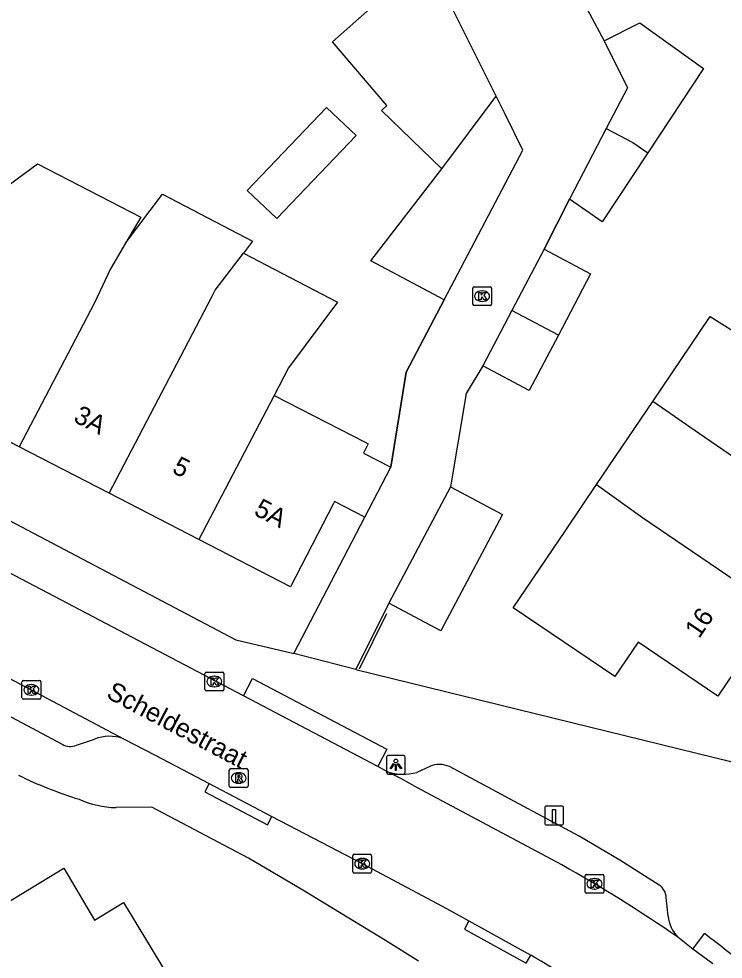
# Model space of a CAD drawing. Extents: x 157321 to 158827, y 386650 to 388532.
# Drawn here: x 157616 to 157653.5, y 387550 to 387600.2 of the extents above; entities that cross this region are included whole.
import ezdxf

# ---------------------------------------------------------------- set-up
doc = ezdxf.new("R2010")
doc.units = 0
for name, color, linetype in [('IMGEO_Kolk', 7, 'Continuous'), ('IMGEO_Laadpaal', 7, 'Continuous'), ('IMGEO_Lichtpunt', 7, 'Continuous'), ('IMGEO_Muur', 7, 'Continuous'), ('IMGEO_Openbare_ruimte_label', 7, 'Continuous'), ('IMGEO_Pand', 7, 'Continuous'), ('IMGEO_Pand_nummerreeks', 7, 'Continuous'), ('IMGEO_Rijbaan_lokaal_open', 7, 'Continuous'), ('IMGEO_Rioolput', 7, 'Continuous'), ('IMGEO_Voetpad_open', 7, 'Continuous')]:
    doc.layers.add(name, color=color, linetype=linetype)

msp = doc.modelspace()

# ---------------------------------------------------------------- linework, layer by layer
at = {"layer": 'IMGEO_Kolk'}
for p, q in [((157640.168, 387584.954), (157640.168, 387585.806)), ((157640.243, 387585.88), (157641.095, 387585.88)), ((157640.656, 387585.66), (157640.681, 387585.66)), ((157641.169, 387585.806), (157641.169, 387584.954)), ((157640.679, 387585.1), (157640.654, 387585.1)), ((157641.095, 387584.88), (157640.243, 387584.88)), ((157625.885, 387564.408), (157625.885, 387565.26)), ((157625.96, 387565.334), (157626.812, 387565.334)), ((157626.373, 387565.114), (157626.398, 387565.114)), ((157626.886, 387565.26), (157626.886, 387564.408)), ((157616.122, 387563.962), (157616.122, 387564.814)), ((157616.197, 387564.888), (157617.049, 387564.888)), ((157616.61, 387564.668), (157616.635, 387564.668)), ((157617.123, 387564.814), (157617.123, 387563.962)), ((157626.396, 387564.554), (157626.371, 387564.554)), ((157616.633, 387564.108), (157616.608, 387564.108)), ((157626.812, 387564.334), (157625.96, 387564.334)), ((157617.049, 387563.888), (157616.197, 387563.888)), ((157633.771, 387554.696), (157633.771, 387555.548)), ((157633.846, 387555.622), (157634.698, 387555.622)), ((157634.772, 387555.548), (157634.772, 387554.696)), ((157634.259, 387555.402), (157634.284, 387555.402)), ((157634.698, 387554.622), (157633.846, 387554.622)), ((157634.282, 387554.842), (157634.257, 387554.842)), ((157646.239, 387554.552), (157647.091, 387554.552)), ((157646.164, 387553.626), (157646.164, 387554.478)), ((157646.652, 387554.332), (157646.677, 387554.332)), ((157647.165, 387554.478), (157647.165, 387553.626)), ((157647.091, 387553.552), (157646.239, 387553.552)), ((157646.675, 387553.772), (157646.65, 387553.772))]:
    msp.add_line(p, q, dxfattribs=at)
for points in [[(157640.168, 387584.954), (157640.168, 387585.806)], [(157640.243, 387585.88), (157641.095, 387585.88)], [(157641.169, 387585.806), (157641.169, 387584.954)], [(157640.489, 387585.58), (157640.612, 387585.58), (157640.612, 387585.429), (157640.742, 387585.58), (157640.906, 387585.58), (157640.76, 387585.429), (157640.913, 387585.18), (157640.761, 387585.18), (157640.676, 387585.344), (157640.612, 387585.277), (157640.612, 387585.18), (157640.489, 387585.18), (157640.489, 387585.58)], [(157641.095, 387584.88), (157640.243, 387584.88)], [(157625.885, 387564.408), (157625.885, 387565.26)], [(157625.96, 387565.334), (157626.812, 387565.334)], [(157626.886, 387565.26), (157626.886, 387564.408)], [(157616.122, 387563.962), (157616.122, 387564.814)], [(157616.197, 387564.888), (157617.049, 387564.888)], [(157616.443, 387564.588), (157616.566, 387564.588), (157616.566, 387564.437), (157616.696, 387564.588), (157616.86, 387564.588), (157616.714, 387564.437), (157616.867, 387564.188), (157616.715, 387564.188), (157616.63, 387564.352), (157616.566, 387564.285), (157616.566, 387564.188), (157616.443, 387564.188), (157616.443, 387564.588)], [(157617.123, 387564.814), (157617.123, 387563.962)], [(157626.206, 387565.034), (157626.329, 387565.034), (157626.329, 387564.883), (157626.459, 387565.034), (157626.623, 387565.034), (157626.477, 387564.883), (157626.63, 387564.634), (157626.478, 387564.634), (157626.393, 387564.798), (157626.329, 387564.731), (157626.329, 387564.634), (157626.206, 387564.634), (157626.206, 387565.034)], [(157626.812, 387564.334), (157625.96, 387564.334)], [(157617.049, 387563.888), (157616.197, 387563.888)], [(157633.771, 387554.696), (157633.771, 387555.548)], [(157633.846, 387555.622), (157634.698, 387555.622)], [(157634.772, 387555.548), (157634.772, 387554.696)], [(157634.092, 387555.322), (157634.215, 387555.322), (157634.215, 387555.171), (157634.345, 387555.322), (157634.509, 387555.322), (157634.363, 387555.171), (157634.516, 387554.922), (157634.364, 387554.922), (157634.279, 387555.086), (157634.215, 387555.019), (157634.215, 387554.922), (157634.092, 387554.922), (157634.092, 387555.322)], [(157634.698, 387554.622), (157633.846, 387554.622)], [(157646.239, 387554.552), (157647.091, 387554.552)], [(157646.164, 387553.626), (157646.164, 387554.478)], [(157646.485, 387554.252), (157646.608, 387554.252), (157646.608, 387554.101), (157646.738, 387554.252), (157646.902, 387554.252), (157646.756, 387554.101), (157646.909, 387553.852), (157646.757, 387553.852), (157646.672, 387554.016), (157646.608, 387553.949), (157646.608, 387553.852), (157646.485, 387553.852), (157646.485, 387554.252)], [(157647.165, 387554.478), (157647.165, 387553.626)], [(157647.091, 387553.552), (157646.239, 387553.552)]]:
    msp.add_lwpolyline(points, dxfattribs=at)
for centre, start, end in [((157640.245, 387585.804), 91.552, 178.448), ((157640.245, 387585.804), 91.552, 178.448), ((157641.093, 387585.804), 1.552, 88.448), ((157641.093, 387585.804), 1.552, 88.448), ((157640.245, 387584.956), 181.552, 268.448), ((157640.245, 387584.956), 181.552, 268.448), ((157641.093, 387584.956), 271.552, 358.448), ((157641.093, 387584.956), 271.552, 358.448), ((157625.962, 387565.258), 91.552, 178.448), ((157625.962, 387565.258), 91.552, 178.448), ((157626.81, 387565.258), 1.552, 88.448), ((157626.81, 387565.258), 1.552, 88.448), ((157616.199, 387564.812), 91.552, 178.448), ((157616.199, 387564.812), 91.552, 178.448), ((157617.047, 387564.812), 1.552, 88.448), ((157617.047, 387564.812), 1.552, 88.448), ((157625.962, 387564.41), 181.552, 268.448), ((157625.962, 387564.41), 181.552, 268.448), ((157626.81, 387564.41), 271.552, 358.448), ((157626.81, 387564.41), 271.552, 358.448), ((157616.199, 387563.964), 181.552, 268.448), ((157616.199, 387563.964), 181.552, 268.448), ((157617.047, 387563.964), 271.552, 358.448), ((157617.047, 387563.964), 271.552, 358.448), ((157633.848, 387555.546), 91.552, 178.448), ((157633.848, 387555.546), 91.552, 178.448), ((157634.696, 387555.546), 1.552, 88.448), ((157634.696, 387555.546), 1.552, 88.448), ((157633.848, 387554.698), 181.552, 268.448), ((157633.848, 387554.698), 181.552, 268.448), ((157634.696, 387554.698), 271.552, 358.448), ((157634.696, 387554.698), 271.552, 358.448), ((157646.241, 387554.476), 91.552, 178.448), ((157646.241, 387554.476), 91.552, 178.448), ((157647.089, 387554.476), 1.552, 88.448), ((157647.089, 387554.476), 1.552, 88.448), ((157646.241, 387553.628), 181.552, 268.448), ((157646.241, 387553.628), 181.552, 268.448), ((157647.089, 387553.628), 271.552, 358.448), ((157647.089, 387553.628), 271.552, 358.448)]:
    msp.add_arc(centre, 0.0765, start, end, dxfattribs=at)
for centre, major_axis, ratio, start_param, end_param in [((157640.655, 387585.38), (-0.387, 0.002), 0.722429, 4.712389, 7.853982), ((157640.68, 387585.38), (-0.39, 0.002), 0.717154, 1.570796, 4.712389), ((157626.372, 387564.834), (-0.387, 0.002), 0.722429, 4.712389, 7.853982), ((157626.397, 387564.834), (-0.39, 0.002), 0.717154, 1.570796, 4.712389), ((157616.609, 387564.388), (-0.387, 0.002), 0.722429, 4.712389, 7.853982), ((157616.634, 387564.388), (-0.39, 0.002), 0.717154, 1.570796, 4.712389), ((157634.258, 387555.122), (-0.387, 0.002), 0.722429, 4.712389, 7.853982), ((157634.283, 387555.122), (-0.39, 0.002), 0.717154, 1.570796, 4.712389), ((157646.651, 387554.052), (-0.387, 0.002), 0.722429, 4.712389, 7.853982), ((157646.676, 387554.052), (-0.39, 0.002), 0.717154, 1.570796, 4.712389)]:
    msp.add_ellipse(centre, major_axis=major_axis, ratio=ratio, start_param=start_param, end_param=end_param, dxfattribs=at)
at = {"layer": 'IMGEO_Laadpaal'}
for p, q in [((157644.013, 387558.113), (157644.013, 387557.272)), ((157644.013, 387558.113), (157644.013, 387557.272)), ((157644.929, 387558.197), (157644.088, 387558.197)), ((157644.929, 387558.197), (157644.088, 387558.197)), ((157645.013, 387557.281), (157645.013, 387558.122)), ((157645.013, 387557.281), (157645.013, 387558.122)), ((157644.097, 387557.197), (157644.938, 387557.197)), ((157644.097, 387557.197), (157644.938, 387557.197))]:
    msp.add_line(p, q, dxfattribs=at)
msp.add_lwpolyline([(157644.428, 387558.01), (157644.588, 387558.01), (157644.588, 387557.277), (157644.428, 387557.277), (157644.428, 387558.01)], dxfattribs=at)
for centre, start, end in [((157644.091, 387558.119), 92.4484, 184.2845), ((157644.091, 387558.119), 92.4484, 184.2845), ((157644.935, 387558.119), 2.4484, 94.2845), ((157644.935, 387558.119), 2.4484, 94.2845), ((157644.091, 387557.275), 182.4484, 274.2845), ((157644.091, 387557.275), 182.4484, 274.2845), ((157644.935, 387557.275), 272.4484, 4.2845), ((157644.935, 387557.275), 272.4484, 4.2845)]:
    msp.add_arc(centre, 0.0779, start, end, dxfattribs=at)
at = {"layer": 'IMGEO_Lichtpunt'}
for p, q in [((157635.57, 387560.799), (157635.57, 387559.992)), ((157635.57, 387560.799), (157635.57, 387559.992)), ((157636.472, 387560.894), (157635.664, 387560.894)), ((157636.472, 387560.894), (157635.664, 387560.894)), ((157636.566, 387559.992), (157636.566, 387560.799)), ((157636.566, 387559.992), (157636.566, 387560.799)), ((157635.664, 387559.898), (157636.472, 387559.898)), ((157635.664, 387559.898), (157636.472, 387559.898))]:
    msp.add_line(p, q, dxfattribs=at)
for points in [[(157635.944, 387560.463), (157635.983, 387560.435), (157635.795, 387560.173), (157635.757, 387560.2), (157635.944, 387560.463)], [(157636.046, 387560.415), (157636.093, 387560.415), (157636.093, 387560.093), (157636.046, 387560.093), (157636.046, 387560.415)], [(157636.156, 387560.435), (157636.194, 387560.462), (157636.381, 387560.2), (157636.342, 387560.172), (157636.156, 387560.435)]]:
    msp.add_lwpolyline(points, dxfattribs=at)
msp.add_circle((157636.069, 387560.597), 0.0994, dxfattribs=at)
for centre, start, end in [((157635.664, 387560.799), 90, 180), ((157635.664, 387560.799), 90, 180), ((157636.472, 387560.799), 0, 90), ((157636.472, 387560.799), 0, 90), ((157635.664, 387559.992), 180, 270), ((157635.664, 387559.992), 180, 270), ((157636.472, 387559.992), 270, 0), ((157636.472, 387559.992), 270, 360)]:
    msp.add_arc(centre, 0.0946, start, end, dxfattribs=at)
at = {"layer": 'IMGEO_Muur'}
for points in [[(157646.27, 387600.683), (157647.174, 387598.992)], [(157643.974, 387587.876), (157645.332, 387590.549)], [(157638.652, 387585.191), (157636.617, 387581.322), (157635.795, 387576.264)], [(157634.125, 387565.506), (157635.582, 387568.459)]]:
    msp.add_lwpolyline(points, dxfattribs=at)
at = {"layer": 'IMGEO_Pand'}
for points in [[(157638.519, 387592.169), (157635.299, 387595.284), (157635.593, 387595.534), (157632.691, 387598.944), (157634.697, 387600.708), (157638.221, 387602.456)], [(157641.413, 387596.047), (157638.221, 387602.456)], [(157647.174, 387598.992), (157649.078, 387599.948), (157652.474, 387597.51), (157649.512, 387593.027)], [(157647.174, 387598.992), (157648.422, 387596.482), (157647.294, 387594.317)], [(157638.519, 387592.169), (157641.413, 387596.047)], [(157638.652, 387585.191), (157642.843, 387593.161), (157641.896, 387595.072), (157641.413, 387596.047)], [(157633.942, 387593.94), (157629.709, 387589.516), (157628.14, 387591.017), (157632.372, 387595.441), (157633.942, 387593.94)], [(157647.294, 387594.317), (157645.332, 387590.549)], [(157647.294, 387594.317), (157648.711, 387593.576), (157649.512, 387593.027)], [(157649.512, 387593.027), (157647.08, 387589.346), (157645.332, 387590.549)], [(157614.613, 387590.723), (157616.951, 387592.439), (157622.464, 387589.593), (157621.647, 387588.201)], [(157638.652, 387585.191), (157634.724, 387587.264), (157638.519, 387592.169)], [(157621.647, 387588.201), (157623.625, 387590.813), (157628.418, 387588.307), (157627.938, 387587.677)], [(157621.647, 387588.201), (157620.847, 387586.838), (157619.998, 387585.031), (157615.975, 387577.344)], [(157620.766, 387574.871), (157624.787, 387582.559), (157626.265, 387585.385), (157626.43, 387585.7), (157627.938, 387587.677)], [(157627.938, 387587.677), (157632.948, 387585.058), (157630.342, 387581.555), (157629.575, 387580.088)], [(157643.974, 387587.876), (157642.257, 387584.606)], [(157643.974, 387587.876), (157646.453, 387586.575), (157644.736, 387583.305)], [(157642.257, 387584.606), (157640.709, 387581.657)], [(157644.736, 387583.305), (157642.257, 387584.606)], [(157649.77, 387579.754), (157652.839, 387584.289), (157654.085, 387583.507)], [(157644.736, 387583.305), (157643.188, 387580.356), (157640.709, 387581.657)], [(157615.975, 387577.344), (157611.024, 387579.899), (157612.176, 387582.131), (157611.119, 387582.677), (157609.552, 387580.759), (157606.488, 387582.341)], [(157629.575, 387580.088), (157625.556, 387572.398)], [(157629.575, 387580.088), (157634.422, 387577.586), (157634.595, 387577.497), (157634.343, 387577.008), (157635.795, 387576.264)], [(157646.781, 387575.338), (157649.77, 387579.754)], [(157659.401, 387573.157), (157652.267, 387578.041), (157649.77, 387579.754)], [(157620.766, 387574.871), (157615.975, 387577.344)], [(157634.41, 387573.597), (157635.795, 387576.264)], [(157638.991, 387575.208), (157641.757, 387573.74), (157638.467, 387567.541), (157635.701, 387569.009)], [(157638.991, 387575.208), (157635.701, 387569.009)], [(157656.385, 387568.704), (157653.237, 387564.056), (157648.989, 387566.932), (157647.746, 387565.095), (157642.33, 387568.761), (157645.133, 387572.902), (157646.781, 387575.338)], [(157646.781, 387575.338), (157649.232, 387573.579), (157656.385, 387568.704)], [(157625.556, 387572.398), (157620.766, 387574.871)], [(157634.41, 387573.597), (157632.796, 387574.435), (157632.736, 387574.319), (157630.442, 387569.876), (157625.556, 387572.398)], [(157614.071, 387552.297), (157618.353, 387554.878), (157619.996, 387552.112), (157621.535, 387553.047), (157624.3, 387548.504), (157623.418, 387547.969), (157624.991, 387545.409), (157620.709, 387542.83), (157617.099, 387540.655), (157615.556, 387543.22), (157612.396, 387541.31), (157609.214, 387539.387), (157606.256, 387544.106), (157609.406, 387546.08), (157607.857, 387548.552), (157614.071, 387552.297)]]:
    msp.add_lwpolyline(points, dxfattribs=at)
at = {"layer": 'IMGEO_Rijbaan_lokaal_open'}
for points in [[(157646.27, 387600.683), (157647.174, 387598.992)], [(157645.332, 387590.549), (157643.974, 387587.876)], [(157635.795, 387576.264), (157636.617, 387581.322), (157638.652, 387585.191)], [(157640.709, 387581.657), (157639.811, 387580.189), (157638.991, 387575.208)], [(157627.934, 387564.067), (157608.766, 387574.133), (157607.038, 387575.034)], [(157630.63, 387566.322), (157634.41, 387573.597)], [(157606.88, 387569.524), (157616.619, 387564.389), (157621.535, 387561.781)], [(157635.701, 387569.009), (157633.936, 387565.471)], [(157633.936, 387565.471), (157630.63, 387566.322)], [(157635.102, 387560.303), (157627.934, 387564.067)], [(157621.535, 387561.781), (157623.225, 387560.907), (157626.102, 387559.401)], [(157635.619, 387560.028), (157635.102, 387560.303)], [(157644.916, 387555.063), (157637.217, 387559.158), (157636.328, 387559.659), (157635.619, 387560.028)], [(157626.102, 387559.401), (157629.456, 387557.644)], [(157629.456, 387557.644), (157634.264, 387555.127), (157638.764, 387552.738), (157639.969, 387552.072)], [(157639.969, 387552.072), (157643.263, 387550.251)], [(157651.909, 387550.562), (157651.111, 387551.204)], [(157652.979, 387549.782), (157651.909, 387550.562)]]:
    msp.add_lwpolyline(points, dxfattribs=at)
for centre, radius, start, end in [((157606.231, 387486.058), 79.109, 55.43631, 60.72434), ((157611.25, 387495.366), 63.539, 50.43336, 59.74639)]:
    msp.add_arc(centre, radius, start, end, dxfattribs=at)
at = {"layer": 'IMGEO_Rioolput'}
for p, q in [((157627.18, 387559.264), (157627.18, 387560.116)), ((157627.255, 387560.19), (157628.107, 387560.19)), ((157628.181, 387560.116), (157628.181, 387559.264)), ((157627.668, 387559.97), (157627.693, 387559.97)), ((157628.107, 387559.19), (157627.255, 387559.19)), ((157627.691, 387559.41), (157627.666, 387559.41))]:
    msp.add_line(p, q, dxfattribs=at)
for points in [[(157627.18, 387559.264), (157627.18, 387560.116)], [(157627.255, 387560.19), (157628.107, 387560.19)], [(157628.181, 387560.116), (157628.181, 387559.264)], [(157627.769, 387559.888), (157627.517, 387559.89), (157627.517, 387559.49)], [(157627.517, 387559.49), (157627.641, 387559.49), (157627.641, 387559.652), (157627.652, 387559.652)], [(157627.695, 387559.809), (157627.641, 387559.809), (157627.641, 387559.728)], [(157627.641, 387559.728), (157627.693, 387559.728)], [(157627.699, 387559.623), (157627.77, 387559.49), (157627.91, 387559.49), (157627.845, 387559.616)], [(157628.107, 387559.19), (157627.255, 387559.19)]]:
    msp.add_lwpolyline(points, dxfattribs=at)
for centre, radius, start, end in [((157627.257, 387560.114), 0.0765, 91.552, 178.448), ((157627.257, 387560.114), 0.0765, 91.552, 178.448), ((157628.105, 387560.114), 0.0765, 1.552, 88.448), ((157628.105, 387560.114), 0.0765, 1.552, 88.448), ((157627.651, 387559.599), 0.0533, 26.0293, 88.6989), ((157627.677, 387559.917), 0.19, 274.7715, 282.9687), ((157627.701, 387559.713), 0.0964, 77.0061, 93.1865), ((157627.715, 387559.77), 0.0378, 276.6634, 79.6772), ((157627.768, 387559.778), 0.109, 350.3612, 89.416), ((157627.766, 387559.778), 0.112, 277.5842, 350.9817), ((157627.75, 387559.563), 0.108, 29.5134, 73.7905), ((157627.257, 387559.266), 0.0765, 181.552, 268.448), ((157627.257, 387559.266), 0.0765, 181.552, 268.448), ((157628.105, 387559.266), 0.0765, 271.552, 358.448), ((157628.105, 387559.266), 0.0765, 271.552, 358.448)]:
    msp.add_arc(centre, radius, start, end, dxfattribs=at)
for centre, major_axis, ratio, start_param, end_param in [((157627.667, 387559.69), (-0.387, 0.002), 0.722429, 4.712389, 7.853982), ((157627.692, 387559.69), (-0.39, 0.002), 0.717154, 1.570796, 4.712389)]:
    msp.add_ellipse(centre, major_axis=major_axis, ratio=ratio, start_param=start_param, end_param=end_param, dxfattribs=at)
at = {"layer": 'IMGEO_Voetpad_open'}
for points in [[(157606.894, 387577.906), (157627.522, 387567.062), (157630.42, 387566.376), (157630.63, 387566.322)], [(157608.503, 387566.683), (157618.262, 387561.486)], [(157633.936, 387565.471), (157656.917, 387559.848)], [(157627.934, 387564.067), (157628.418, 387564.988), (157635.586, 387561.224), (157635.102, 387560.303)], [(157619.032, 387561.436), (157619.993, 387561.764)], [(157637.877, 387560.309), (157637.192, 387559.991)], [(157650.123, 387553.982), (157648.01, 387555.318), (157645.852, 387556.59), (157642.392, 387558.445), (157638.931, 387560.297)], [(157626.102, 387559.401), (157625.87, 387558.959), (157629.224, 387557.202), (157629.456, 387557.644)], [(157637.283, 387549.93), (157635.51, 387551.036), (157631.11, 387553.719), (157628.208, 387555.408), (157623.04, 387558.141), (157621.14, 387558.111)], [(157650.599, 387552.329), (157650.497, 387553.313)], [(157639.969, 387552.072), (157639.728, 387551.635), (157643.022, 387549.814), (157643.263, 387550.251)], [(157651.909, 387550.562), (157652.534, 387551.393)]]:
    msp.add_lwpolyline(points, dxfattribs=at)
for centre, radius, start, end in [((157620.786, 387559.788), 2.129, 69.4007, 111.8626), ((157618.696, 387562.221), 0.853, 239.4054, 293.1641), ((157638.39, 387559.096), 1.318, 65.7683, 112.9271), ((157626.039, 387580.743), 23.222, 244.185, 252.8093), ((157636.462, 387562.411), 2.528, 250.5218, 286.7833), ((157621.292, 387563.308), 5.2, 245.9808, 268.3199), ((157649.592, 387553.246), 0.908, 4.2401, 54.1741), ((157652.493, 387552.512), 1.903, 185.5176, 223.4241), ((157618.917, 387506.752), 55.884, 49.8472, 53.0183)]:
    msp.add_arc(centre, radius, start, end, dxfattribs=at)

# ---------------------------------------------------------------- texts
at = {"layer": 'IMGEO_Openbare_ruimte_label'}
msp.add_text('Scheldestraat', height=1, rotation=332.1027, dxfattribs=at).set_placement((157620.562, 387563.997))
at = {"layer": 'IMGEO_Pand_nummerreeks'}
for s, rotation, p in [('3A', 332.6986, (157618.811, 387578.716)), ('5', 332.6986, (157624.072, 387576)), ('5A', 332.6986, (157628.44, 387573.746)), ('16', 55.8921, (157652.246, 387567.085))]:
    msp.add_text(s, height=1, rotation=rotation, dxfattribs=at).set_placement(p)

doc.saveas('drawing.dxf')
